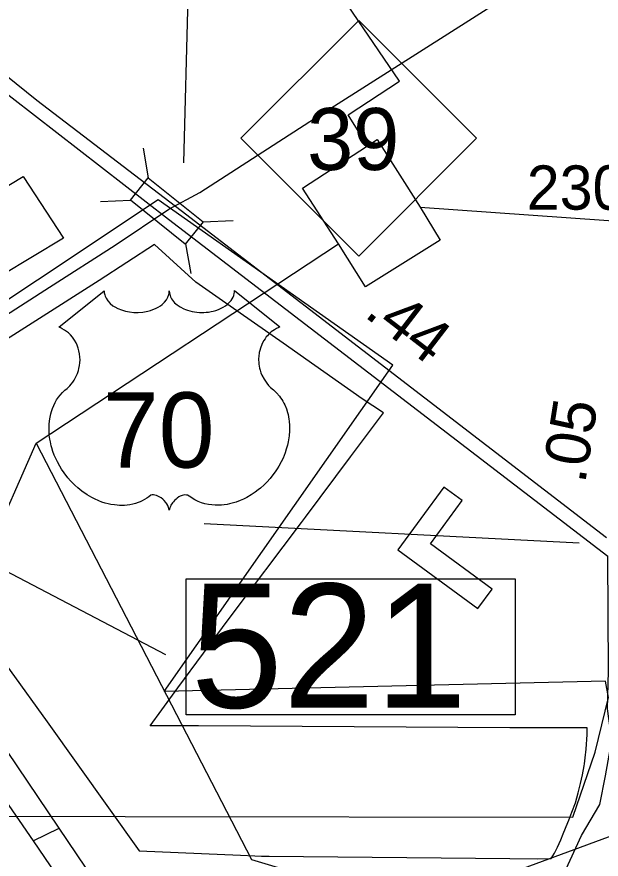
# Model space of a CAD drawing. Extents: x 2082433 to 2279600, y 546599 to 755198.
# Drawn here: x 2208607 to 2210258, y 644397 to 646776 of the extents above; entities that cross this region are included whole.
import ezdxf

# ---------------------------------------------------------------- set-up
doc = ezdxf.new("R2010")
doc.units = 0
for name, color, linetype in [('Exist Boundary Political City Limit New', 7, 'Continuous'), ('Exist Boundary Political City Limit New Hole', 7, 'Continuous'), ('Exist Cultural Manufacturing Building Footprint', 7, 'Continuous'), ('Exist Railroad Mainline', 7, 'Continuous'), ('Exist Road Non-System Type 51', 7, 'Continuous'), ('Exist Road Primary Interstate Service Attributed', 7, 'Continuous'), ('Exist Road Primary Interstate Structure Cantilever Sign Number Label', 7, 'Continuous'), ('Exist Road Primary NC Shield CELL', 7, 'Continuous'), ('Exist Road Primary NC Shield Number Label', 7, 'Continuous'), ('Exist Road Primary US Divided Attributed', 7, 'Continuous'), ('Exist Road Primary US Mileage Hundredths English Label', 7, 'Continuous'), ('Exist Road Primary US Shield CELL', 7, 'Continuous'), ('Exist Road Primary US Shield Number Label', 7, 'Continuous'), ('Exist Road Primary US Structure Standard Bridge CELL', 7, 'Continuous'), ('Exist Road Primary US Structure Standard Bridge Number Label', 7, 'Continuous'), ('Exist Road Secondary Mileage Hundredths English Label', 7, 'Continuous'), ('Exist Road Secondary Type 51 Number Label', 7, 'Continuous'), ('Exist Utilities Electrical Transmission Line', 7, 'Continuous'), ('Map Preparation Boundary City Limit Buffer Line', 7, 'Continuous')]:
    doc.layers.add(name, color=color, linetype=linetype)

msp = doc.modelspace()

# ---------------------------------------------------------------- linework, layer by layer
at = {"layer": 'Exist Boundary Political City Limit New'}
for points in [[(2209113, 646027.1), (2208995.8, 646133.4), (2208840.2, 646031.8), (2208481, 645804.2)], [(2208482.5, 645075.2), (2208692.8, 644785.1), (2208953.2, 644420.5), (2209239, 644408.8), (2209279.2, 644407.1), (2209298, 644406.3), (2209320, 644406.1), (2210000, 644399.5), (2210077.5, 644398.8), (2210117, 644399.3), (2210125.8, 644414), (2210134.5, 644431.6), (2210144.2, 644451.9), (2210151, 644469.2), (2210164.2, 644500.6), (2210167, 644507.8), (2210175, 644530.2), (2210185.2, 644556.9), (2210192.8, 644584.6), (2210199.5, 644610.9), (2210205.2, 644635.4), (2210210, 644661.2), (2210211, 644666.9), (2210213.2, 644683.3), (2210215.5, 644707.8), (2210218.5, 644749.6), (2210219, 644762.4), (2210219, 644763.9), (2210219, 644768.2), (2210077.5, 644767.9), (2210000, 644768.4), (2209120.8, 644773.6), (2209041, 644773.9), (2208990, 644774.2), (2208984, 644774.4), (2209016.8, 644818.9), (2209062.5, 644880.9), (2209207.5, 645076.8), (2209411, 645347.8), (2209422.5, 645363), (2209549.8, 645533.6), (2209643, 645658.1), (2209582.8, 645697.1), (2209407.8, 645820.8), (2209369.2, 645848.1), (2209178.8, 645981.2), (2209113, 646027.1)]]:
    msp.add_lwpolyline(points, dxfattribs=at)
at = {"layer": 'Exist Boundary Political City Limit New Hole'}
msp.add_lwpolyline([(2209006.6, 646259.7), (2207638.8, 645350.3), (2207647.2, 644520.1), (2210178.5, 644515.9), (2210241, 644699.5), (2210278.5, 644853.8), (2210270.2, 644899.7), (2209023.3, 644870.5), (2209669.7, 645792.5), (2209006.6, 646259.7)], dxfattribs=at)
at = {"layer": 'Exist Cultural Manufacturing Building Footprint'}
for points in [[(2208010.2, 645953), (2208624.9, 646324.9), (2208739.3, 646150.7), (2208563.7, 646045.6), (2208576.3, 646029.9), (2208134.1, 645758.4)], [(2209813.9, 645448.1), (2209683.9, 645271.3), (2209910.1, 645105), (2209950.6, 645160), (2209776.2, 645288.2), (2209865.8, 645409.9)]]:
    msp.add_lwpolyline(points, close=True, dxfattribs=at)
at = {"layer": 'Exist Railroad Mainline'}
msp.add_lwpolyline([(2202521.6, 642814.3), (2203096.1, 643048.3), (2204731.3, 643724.1), (2205330.6, 643974.7), (2205589.5, 644088.5), (2205711.8, 644148.5), (2205846, 644210.8), (2206028.2, 644312.7), (2206198.4, 644411), (2206769, 644775.4), (2207778.8, 645425.8), (2207932.6, 645521.6), (2207997.6, 645562.1), (2208699.8, 646012.6), (2208885.4, 646131.8), (2209037, 646233.1), (2209123.8, 646279.9), (2209434.6, 646480.9), (2210914.6, 647420.7), (2212348.8, 648316.9)], dxfattribs=at)
at = {"layer": 'Exist Road Non-System Type 51'}
msp.add_line((2208653.1, 644448.8), (2208727.2, 644484.5), dxfattribs=at)
at = {"layer": 'Exist Road Primary Interstate Service Attributed'}
msp.add_lwpolyline([(2209246, 643659.9), (2209519.2, 643818.2), (2209726.9, 643942.7), (2209904, 644053.1), (2209998, 644145.1), (2210041.6, 644196.2), (2210093.6, 644267.7), (2210154.9, 644359.6), (2210202.2, 644464.5), (2210254.1, 644552), (2210270.3, 644632.9), (2210288.1, 644733.6), (2210276, 644822), (2210278.8, 644928.7), (2210276.9, 645252.8)], dxfattribs=at)
at = {"layer": 'Exist Road Primary Interstate Structure Cantilever Sign Number Label'}
msp.add_line((2211106.7, 644765.6), (2208901.5, 643952.3), dxfattribs=at)
at = {"layer": 'Exist Road Primary NC Shield CELL'}
msp.add_lwpolyline([(2209240.3, 646433.3), (2209573.3, 646766.3), (2209906.3, 646433.3), (2209573.3, 646100.3)], close=True, dxfattribs=at)
at = {"layer": 'Exist Road Primary US Divided Attributed'}
for points in [[(2209071.9, 646228), (2208663.6, 646539.7), (2208424.8, 646732.1)], [(2208384.7, 646708.2), (2208529.7, 646596.8), (2209035.3, 646205)], [(2210273.2, 645304.8), (2209071.9, 646228)], [(2209035.3, 646205), (2210276.9, 645252.8)], [(2209382.6, 643563.4), (2209279.2, 643677.7), (2209236.7, 643729.7), (2209180.5, 643808.9), (2209157.1, 643848), (2208727.2, 644484.5), (2208075.9, 645448.9), (2207997.6, 645562.1)], [(2207932.6, 645521.6), (2208021.4, 645383.9), (2208394.7, 644823.9), (2208653.1, 644448.8), (2209163.4, 643699), (2209220.7, 643639.3), (2209312, 643523.6)]]:
    msp.add_lwpolyline(points, dxfattribs=at)
at = {"layer": 'Exist Road Primary US Shield CELL'}
msp.add_lwpolyline([(2208854, 646002.5), (2208854.3, 645997.2), (2208855.6, 645990.9), (2208856.6, 645987.6), (2208859.6, 645981.4), (2208864.4, 645974), (2208871.2, 645966.8), (2208878.9, 645960.5), (2208884.1, 645957.2), (2208892.8, 645952.5), (2208902.8, 645948.3), (2208913.9, 645945.1), (2208925.2, 645942.8), (2208937.6, 645941.4), (2208949.8, 645941.2), (2208963, 645942.2), (2208977.6, 645945), (2208984.4, 645946.8), (2208991.9, 645949.3), (2208998.9, 645952.2), (2209006.5, 645956.3), (2209012.7, 645960.3), (2209017.5, 645963.8), (2209024.3, 645970.3), (2209029.8, 645977.1), (2209032.1, 645980.9), (2209034, 645984.5), (2209036.7, 645992.3), (2209037.5, 645995.7), (2209038, 646002.8), (2209038.5, 645996.8), (2209039.1, 645993.1), (2209040.1, 645989.5), (2209041.6, 645985.6), (2209044.3, 645980.1), (2209047.4, 645975.6), (2209053.1, 645968.8), (2209056.7, 645965.4), (2209059.9, 645962.8), (2209068.7, 645956.8), (2209078.9, 645951.6), (2209083.9, 645949.4), (2209089.1, 645947.6), (2209095.6, 645945.6), (2209102.3, 645944), (2209109, 645942.9), (2209115.9, 645941.9), (2209122.9, 645941.4), (2209128.5, 645941.2), (2209135.5, 645941.3), (2209142, 645941.7), (2209148.6, 645942.4), (2209155.9, 645943.6), (2209161.7, 645944.9), (2209169.5, 645947), (2209176.5, 645949.5), (2209182.6, 645952.1), (2209190.6, 645956.3), (2209197.1, 645960.4), (2209201.8, 645964.2), (2209207.4, 645969.3), (2209212.7, 645975.5), (2209215.8, 645980), (2209218, 645984.6), (2209220.1, 645989.5), (2209221.3, 645994.6), (2209221.9, 645999.1), (2209222.1, 646002.9), (2209350.6, 645900.5), (2209347.6, 645899.3), (2209340.6, 645895.9), (2209335.1, 645892.6), (2209326.2, 645886.4), (2209322.4, 645883), (2209318.6, 645879.4), (2209315.2, 645875.6), (2209312.1, 645872.1), (2209308.4, 645866.9), (2209305, 645861.7), (2209301.7, 645856), (2209299.4, 645851.1), (2209295.4, 645840.7), (2209293.5, 645834.2), (2209292.3, 645828.7), (2209290.8, 645817.2), (2209290.4, 645811.7), (2209290.4, 645806.3), (2209290.7, 645800.6), (2209291.2, 645795.2), (2209292.2, 645789.5), (2209293.1, 645784.4), (2209294.7, 645778.3), (2209297, 645771.1), (2209299.8, 645764.2), (2209305.7, 645753.1), (2209313.3, 645741.7), (2209318.6, 645735.3), (2209324, 645729.8), (2209331.9, 645723.1), (2209336.2, 645719.3), (2209341.1, 645714.4), (2209349.2, 645705), (2209352.4, 645700.6), (2209355.7, 645695.7), (2209358.8, 645690.6), (2209361.8, 645685.1), (2209364.2, 645680.3), (2209368.8, 645669.3), (2209372.1, 645658.6), (2209373.6, 645653), (2209376, 645640.4), (2209376.9, 645634.1), (2209377.9, 645621.8), (2209377.9, 645606.9), (2209376.8, 645592.8), (2209374.1, 645576.3), (2209371.9, 645566.4), (2209368.5, 645555), (2209365.3, 645545), (2209359.4, 645530.3), (2209354.2, 645519.7), (2209347.4, 645507.2), (2209342.8, 645499.7), (2209337.4, 645491.7), (2209330.6, 645482.4), (2209322.7, 645472.5), (2209313.3, 645462.1), (2209305.6, 645454.4), (2209295.6, 645445.5), (2209289.5, 645440.4), (2209280.8, 645433.9), (2209269, 645426), (2209257.3, 645419.2), (2209247.3, 645414.2), (2209238.5, 645410.4), (2209227.1, 645406), (2209208.1, 645400.8), (2209201.2, 645399.3), (2209193, 645398.1), (2209185.4, 645397.4), (2209177.9, 645396.9), (2209167.9, 645396.9), (2209157.9, 645397.7), (2209148.5, 645399), (2209138.7, 645401.1), (2209128.5, 645404.1), (2209119.2, 645407.8), (2209109.8, 645412.4), (2209093.8, 645422.4), (2209089.2, 645424.9), (2209086.7, 645425.6), (2209080.5, 645425.9), (2209074.7, 645424.6), (2209068.8, 645422.3), (2209065.2, 645420.4), (2209060.5, 645417.3), (2209056.9, 645414.4), (2209052.4, 645410.2), (2209049.4, 645406.7), (2209047.1, 645404), (2209042.6, 645396.9), (2209041, 645393.6), (2209039.3, 645389.2), (2209037.9, 645382.9), (2209035.9, 645390.9), (2209033.5, 645396.2), (2209030.8, 645400.8), (2209027.9, 645404.8), (2209023.4, 645410), (2209019.4, 645413.9), (2209014.6, 645417.8), (2209009.4, 645420.9), (2209005.2, 645423), (2209001.5, 645424.5), (2208996.8, 645425.6), (2208993, 645425.9), (2208989.9, 645425.9), (2208985.6, 645424.9), (2208979.8, 645420.7), (2208974.3, 645416.9), (2208968.3, 645413.2), (2208961.2, 645409.4), (2208955.9, 645406.9), (2208949.7, 645404.5), (2208942.4, 645402.1), (2208934.5, 645400), (2208926.4, 645398.4), (2208919.2, 645397.3), (2208911.6, 645396.6), (2208904.7, 645396.4), (2208897.4, 645396.5), (2208890.7, 645397), (2208882.9, 645397.7), (2208873.1, 645399.1), (2208865.1, 645400.9), (2208856.6, 645403.2), (2208847.8, 645405.9), (2208838.5, 645409.5), (2208826.8, 645414.6), (2208818.7, 645418.8), (2208805.9, 645426.2), (2208790.8, 645436.6), (2208779.5, 645445.8), (2208771.1, 645453.3), (2208758.9, 645465.8), (2208751.7, 645473.9), (2208740.5, 645488.5), (2208733.2, 645499), (2208728.6, 645506.8), (2208721.7, 645519.2), (2208718, 645527.1), (2208713.1, 645538.5), (2208709.3, 645548.9), (2208706.1, 645558.8), (2208704.4, 645565.1), (2208702, 645576.1), (2208700.5, 645583.9), (2208699, 645594.6), (2208698.2, 645605.9), (2208698.1, 645616.4), (2208698.4, 645625), (2208699.3, 645635.1), (2208701, 645645.8), (2208703.1, 645655), (2208705, 645661.6), (2208707.7, 645669.7), (2208711.3, 645678.6), (2208715.6, 645687.1), (2208719.6, 645694.2), (2208724.7, 645701.8), (2208729.7, 645708.2), (2208736.3, 645715.4), (2208743.1, 645721.9), (2208749.4, 645727), (2208756.8, 645734.3), (2208760.7, 645738.7), (2208765.4, 645744.9), (2208769.1, 645750.5), (2208772.1, 645755.6), (2208776, 645763.2), (2208778.3, 645768.8), (2208781.3, 645777.4), (2208782.8, 645783.5), (2208784.3, 645791.4), (2208785.3, 645798.7), (2208785.7, 645807.9), (2208785.4, 645815.5), (2208784.4, 645824.4), (2208782.8, 645832.9), (2208780.8, 645840.4), (2208777.6, 645848.9), (2208774.6, 645855.1), (2208769.7, 645863.5), (2208764.2, 645871.4), (2208758.6, 645877.8), (2208752.9, 645883.5), (2208747.4, 645887.7), (2208742.2, 645891.4), (2208735.7, 645895.4), (2208729.4, 645898.5), (2208725.4, 645900.1)], close=True, dxfattribs=at)
at = {"layer": 'Exist Road Primary US Structure Standard Bridge CELL'}
for p, q in [((2208963.7, 646405.5), (2208978.7, 646321.6)), ((2208843.2, 646254.6), (2208928.1, 646258.3)), ((2209133.1, 646197.2), (2209218, 646200.9)), ((2209083.7, 646135.3), (2209098.6, 646051.4))]:
    msp.add_line(p, q, dxfattribs=at)
msp.add_lwpolyline([(2208978.7, 646321.6), (2209133.3, 646197.5), (2209082.7, 646134.1), (2208928.1, 646258.3)], close=True, dxfattribs=at)
at = {"layer": 'Exist Road Primary US Structure Standard Bridge Number Label'}
for p, q in [((2209079.3, 646364.2), (2209141.4, 648737.4)), ((2208136.2, 645441.9), (2209027.4, 644975.5))]:
    msp.add_line(p, q, dxfattribs=at)
msp.add_lwpolyline([(2209085.9, 645189.4), (2210014.9, 645189.4), (2210014.9, 644805.3), (2209085.9, 644805.3)], close=True, dxfattribs=at)
at = {"layer": 'Exist Road Secondary Mileage Hundredths English Label'}
msp.add_line((2210195.9, 645289.6), (2209136.6, 645344.1), dxfattribs=at)
at = {"layer": 'Exist Utilities Electrical Transmission Line'}
msp.add_line((2208662, 645571.8), (2209515.7, 646135.4), dxfattribs=at)
for points in [[(2209597.7, 646411.9), (2209543.1, 646499.6), (2209688.4, 646594.4), (2209046.2, 647537.7), (2209036.1, 647571.7), (2209015.8, 647615.5), (2208983.1, 647683.1), (2208952.7, 647766.9), (2208907.7, 647904.6), (2208825.3, 648269.8), (2208381.1, 650062), (2205593.5, 652983.6), (2205174.1, 653490.4), (2203999.9, 654532), (2202321, 656010.8), (2202058.4, 656006.5), (2200150, 657674.1), (2198221.9, 659238.2)], [(2209597.7, 646411.9), (2209625.7, 646430.1), (2209747, 646239.1)], [(2209515.7, 646135.4), (2209414.7, 646292.6), (2209597.7, 646411.9)], [(2209747, 646239.1), (2209803.4, 646145.4), (2209592.4, 646014.1), (2209515.7, 646135.4)], [(2209747, 646239.1), (2210691, 646171.5), (2211115, 646140.4), (2214681.5, 645567.3), (2219537.2, 643277.6), (2223254, 644678.5)], [(2205939.6, 637678.4), (2208074.9, 641125.6), (2208526.2, 645265), (2208662, 645571.8)], [(2208662, 645571.8), (2209269.8, 644396.5), (2209718.5, 644261.8), (2210615.8, 644021.9), (2211563.1, 643790.5), (2212488.3, 643547.1), (2214743.3, 642980.8), (2216117, 642648.3), (2216617.5, 642561.9), (2220905, 641493.8), (2223288.9, 639914.8)]]:
    msp.add_lwpolyline(points, dxfattribs=at)
at = {"layer": 'Map Preparation Boundary City Limit Buffer Line'}
for points in [[(2209113, 646027.1), (2208995.8, 646133.4), (2208840.2, 646031.8), (2208481, 645804.2)], [(2208482.5, 645075.2), (2208692.8, 644785.1), (2208953.2, 644420.5), (2209239, 644408.8), (2209279.2, 644407.1), (2209298, 644406.3), (2209320, 644406.1), (2210000, 644399.5), (2210077.5, 644398.8), (2210117, 644399.3), (2210125.8, 644414), (2210134.5, 644431.6), (2210144.2, 644451.9), (2210151, 644469.2), (2210164.2, 644500.6), (2210167, 644507.8), (2210175, 644530.2), (2210185.2, 644556.9), (2210192.8, 644584.6), (2210199.5, 644610.9), (2210205.2, 644635.4), (2210210, 644661.2), (2210211, 644666.9), (2210213.2, 644683.3), (2210215.5, 644707.8), (2210218.5, 644749.6), (2210219, 644762.4), (2210219, 644763.9), (2210219, 644768.2), (2210077.5, 644767.9), (2210000, 644768.4), (2209120.8, 644773.6), (2209041, 644773.9), (2208990, 644774.2), (2208984, 644774.4), (2209016.8, 644818.9), (2209062.5, 644880.9), (2209207.5, 645076.8), (2209411, 645347.8), (2209422.5, 645363), (2209549.8, 645533.6), (2209643, 645658.1), (2209582.8, 645697.1), (2209407.8, 645820.8), (2209369.2, 645848.1), (2209178.8, 645981.2), (2209113, 646027.1)]]:
    msp.add_lwpolyline(points, dxfattribs=at)

# ---------------------------------------------------------------- texts
at = {"layer": 'Exist Road Primary NC Shield Number Label'}
msp.add_text('39', height=175, dxfattribs=at).set_placement((2209427.4, 646343.6))
at = {"layer": 'Exist Road Primary US Mileage Hundredths English Label'}
msp.add_text('.44', height=125, rotation=322.456, dxfattribs=at).set_placement((2209585.4, 645931.9))
at = {"layer": 'Exist Road Primary US Shield Number Label'}
msp.add_text('70', height=212.5, dxfattribs=at).set_placement((2208849.8, 645503.2))
at = {"layer": 'Exist Road Primary US Structure Standard Bridge Number Label'}
msp.add_text('521', height=350, dxfattribs=at).set_placement((2209098.5, 644825.1))
at = {"layer": 'Exist Road Secondary Mileage Hundredths English Label'}
msp.add_text('.05', height=125, rotation=81.0205, dxfattribs=at).set_placement((2210212.6, 645455.7))
at = {"layer": 'Exist Road Secondary Type 51 Number Label'}
msp.add_text('2302', height=125, dxfattribs=at).set_placement((2210047.9, 646231.6))

doc.saveas('drawing.dxf')
